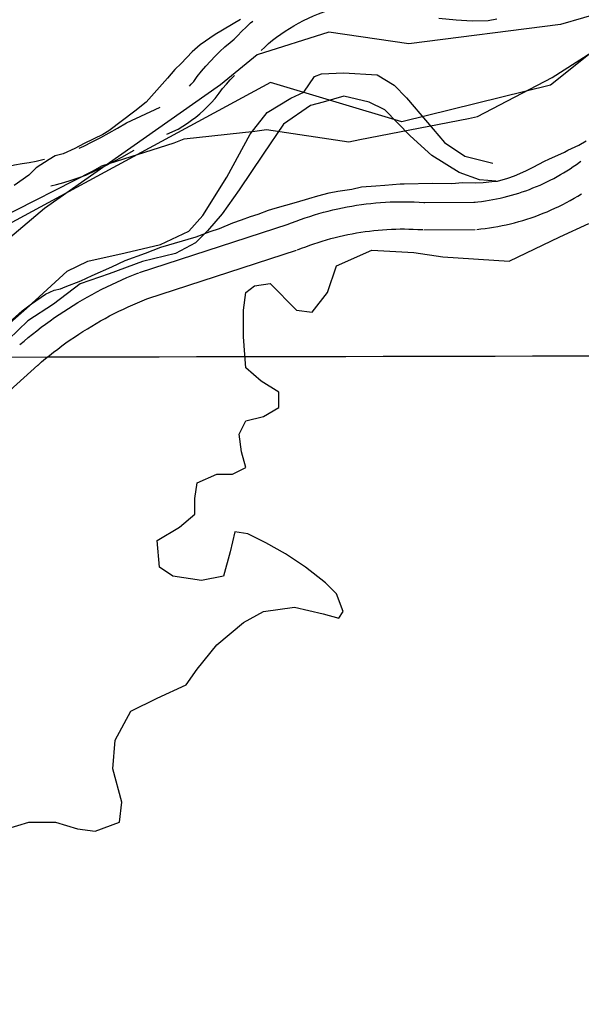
# Model space of a CAD drawing. Extents: x 3329297 to 3367176, y 649250 to 674653.
# Drawn here: x 3352536 to 3353154, y 660007 to 661097 of the extents above; entities that cross this region are included whole.
import ezdxf

# ---------------------------------------------------------------- set-up
doc = ezdxf.new("R2010")
doc.units = 0
for name, color, linetype in [('V-GRID-MAJR', 7, 'Continuous'), ('V-ROAD-CNTR', 7, 'Continuous'), ('V-SITE-OTLN', 7, 'Continuous'), ('V-SITE-VEGE', 7, 'Continuous'), ('V-TOPO-BNDY', 7, 'Continuous'), ('V-TOPO-SHOR', 7, 'Continuous')]:
    doc.layers.add(name, color=color, linetype=linetype)

msp = doc.modelspace()

# ---------------------------------------------------------------- linework, layer by layer
at = {"layer": 'V-GRID-MAJR'}
msp.add_spline([(3333421.13, 660693.428), (3338679.904, 660701.46), (3343938.678, 660710.256), (3349197.451, 660719.817), (3354456.222, 660730.142), (3359714.992, 660741.233), (3364973.7600000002, 660753.089), (3364973.761, 660753.089)], degree=3, dxfattribs=at)
at = {"layer": 'V-ROAD-CNTR'}
for points in [[(3352801.648464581, 661063.2291839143), (3352805.6245035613, 661067.0487769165), (3352809.863777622, 661070.8538420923), (3352814.2275517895, 661074.5106719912), (3352818.7162663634, 661078.021583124), (3352823.3176594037, 661081.374642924), (3352828.034288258, 661084.5729489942), (3352832.8549178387, 661087.6109834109), (3352837.7687637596, 661090.4793045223), (3352842.9480644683, 661093.2680858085), (3352848.4378665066, 661096.1650311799), (3352853.854765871, 661098.8041045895), (3352859.354871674, 661101.263193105), (3352864.9334378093, 661103.5457124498), (3352870.5829756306, 661105.6454342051), (3352876.2986488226, 661107.56238306), (3352882.0686402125, 661109.2920855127), (3352887.8970939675, 661110.8329517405), (3352888.220807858, 661110.9075528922)], [(3352722.867516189, 661024.1589439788), (3352724.8806729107, 661026.2437018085), (3352727.687152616, 661029.3766100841), (3352731.4994725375, 661034.572268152), (3352736.092667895, 661040.4156189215), (3352740.8787723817, 661046.1010608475), (3352745.8504102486, 661051.6268894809), (3352751.0063776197, 661056.9844209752), (3352756.3353558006, 661062.1665923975), (3352761.8340708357, 661067.170980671), (3352767.4953194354, 661071.9841141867), (3352772.16136201, 661075.6933728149), (3352775.686750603, 661079.5729061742), (3352780.3676016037, 661084.3857645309), (3352785.207496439, 661089.0352230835), (3352790.204222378, 661093.5201579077), (3352792.5352186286, 661095.4735258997)], [(3352698.0109250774, 660971.179026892), (3352710.320984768, 660976.8856847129), (3352715.7129554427, 660980.1133916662), (3352720.559638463, 660983.2676701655), (3352725.2837134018, 660986.6028981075), (3352729.8800223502, 660990.1141367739), (3352734.3373249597, 660993.7938483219), (3352738.6565390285, 660997.6379488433), (3352742.831667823, 661001.6456733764), (3352746.8513270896, 661005.8082981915), (3352751.0088473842, 661010.4493899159), (3352755.3925274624, 661016.423731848), (3352759.367332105, 661021.4803810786), (3352763.5112276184, 661026.4029391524), (3352767.815589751, 661031.1871105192), (3352772.2776223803, 661035.8235790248), (3352772.4589139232, 661035.9998762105)], [(3352601.4638022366, 660955.8792861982), (3352606.559073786, 660958.2779206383), (3352616.0004377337, 660962.9318257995), (3352625.356136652, 660967.7573660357), (3352634.6258256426, 660972.7515121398), (3352643.798741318, 660977.908230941), (3352653.610159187, 660983.6626602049), (3352690.6843580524, 661000.8493978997)], [(3352570.525071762, 660914.6599258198), (3352576.4369115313, 660916.1073360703), (3352584.535955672, 660918.3034210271), (3352592.5778633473, 660920.6994616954), (3352600.5593628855, 660923.2940506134), (3352609.0099420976, 660926.2737152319), (3352619.5809262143, 660931.2500793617), (3352629.5095622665, 660936.1441742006), (3352639.347863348, 660941.2186339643), (3352649.0921743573, 660946.4684878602), (3352658.7392586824, 660951.891769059), (3352662.013626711, 660953.8121968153)], [(3352471.0581792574, 660909.2223242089), (3352476.630449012, 660913.2968013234), (3352481.440653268, 660916.5978574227), (3352486.4285629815, 660919.7477080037), (3352491.531535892, 660922.7022938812), (3352496.743609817, 660925.4623440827), (3352502.05851089, 660928.0178407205), (3352507.4638109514, 660930.3687418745), (3352512.9580721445, 660932.5103281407), (3352518.5212416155, 660934.4341652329), (3352524.1494230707, 660936.144680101), (3352530.3977492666, 660937.7810884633), (3352539.002891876, 660939.0004757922), (3352546.5380029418, 660940.2599825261), (3352554.0452178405, 660941.7076390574), (3352561.515687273, 660943.3401950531), (3352563.4035273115, 660943.8023995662)], [(3353035.7938908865, 660896.492180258), (3353040.092882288, 660896.934179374), (3353044.249873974, 660897.4381783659), (3353048.3978656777, 660898.0161772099), (3353052.534857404, 660898.668175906), (3353056.657849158, 660899.394174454), (3353060.7688409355, 660900.195172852), (3353064.863832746, 660901.069171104), (3353068.943824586, 660902.01616921), (3353073.004816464, 660903.0361671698), (3353077.0458083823, 660904.129164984), (3353081.067800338, 660905.295162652), (3353085.0707923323, 660906.533160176), (3353089.0477843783, 660907.8411575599), (3353093.000776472, 660909.2211547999), (3353096.929768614, 660910.6721518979), (3353100.830760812, 660912.194148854), (3353104.7037530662, 660913.784145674), (3353108.547745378, 660915.4451423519), (3353112.36173775, 660917.1741388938), (3353116.144730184, 660918.9721352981), (3353119.895722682, 660920.8361315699), (3353123.6087152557, 660922.767127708), (3353127.288707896, 660924.76612371), (3353130.934700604, 660926.8311195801), (3353134.5396933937, 660928.9581153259), (3353138.1056862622, 660931.1521109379), (3353141.634679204, 660933.4101064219), (3353145.120672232, 660935.7301017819), (3353148.5636653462, 660938.1100970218), (3353151.994658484, 660940.577092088), (3353153.487655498, 660941.6790898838)], [(3353038.863884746, 660866.6502399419), (3353043.4308756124, 660867.120239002), (3353048.123866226, 660867.6882378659), (3353052.803856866, 660868.3402365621), (3353057.472847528, 660869.07623509), (3353062.1278382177, 660869.8962334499), (3353066.7668289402, 660870.7992316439), (3353071.3878196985, 660871.785229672), (3353075.9918104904, 660872.8542275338), (3353080.574801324, 660874.0062252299), (3353085.1377921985, 660875.239222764), (3353089.677783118, 660876.5552201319), (3353094.190774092, 660877.95121734), (3353098.68176511, 660879.4292143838), (3353103.1427561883, 660880.9872112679), (3353107.5757473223, 660882.624207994), (3353111.978738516, 660884.340204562), (3353116.35172977, 660886.1362009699), (3353120.6917210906, 660888.0111972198), (3353124.995712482, 660889.962193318), (3353129.262703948, 660891.990189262), (3353133.4936954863, 660894.0941850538), (3353137.6886870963, 660896.275180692), (3353141.842678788, 660898.530176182), (3353145.952670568, 660900.8591715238), (3353150.023662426, 660903.262166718), (3353154.0496543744, 660905.7381617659)], [(3352830.469301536, 660871.890229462), (3352835.2772919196, 660873.8272255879), (3352840.2272820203, 660875.730221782), (3352845.2062720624, 660877.5542181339), (3352850.2132620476, 660879.3002146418), (3352855.24725198, 660880.9662113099), (3352860.308241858, 660882.5532081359), (3352865.3942316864, 660884.060205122), (3352870.501221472, 660885.485202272), (3352875.630211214, 660886.8301995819), (3352880.779200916, 660888.095197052), (3352885.9501905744, 660889.2781946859), (3352891.1371802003, 660890.3781924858), (3352896.341169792, 660891.3971904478), (3352901.5611593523, 660892.333188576), (3352906.7941488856, 660893.1871868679), (3352912.041138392, 660893.9591853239), (3352917.301127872, 660894.6471839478), (3352922.56711734, 660895.25118274), (3352927.844106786, 660895.774181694), (3352933.1300962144, 660896.2121808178), (3352938.4220856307, 660896.5671801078), (3352943.71707504, 660896.838179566), (3352949.016064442, 660897.0261791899), (3352954.318053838, 660897.130178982), (3352959.62204323, 660897.150178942), (3352964.924032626, 660897.0871790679), (3352970.224022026, 660896.9401793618), (3352975.52201143, 660896.7091798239), (3352980.771000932, 660896.3971804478), (3352981.797998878, 660896.32618059)], [(3352980.708001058, 660896.3621805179), (3353037.2738879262, 660896.5711801)], [(3352668.016626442, 660819.3853344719), (3352831.4552995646, 660872.248228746)], [(3352841.673279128, 660844.0622851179), (3352846.2632699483, 660845.9092814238), (3352850.771260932, 660847.642277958), (3352855.306251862, 660849.3042746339), (3352859.86724274, 660850.8942714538), (3352864.451233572, 660852.4122684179), (3352869.058224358, 660853.857265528), (3352873.6882150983, 660855.2282627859), (3352878.3392057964, 660856.5272601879), (3352883.0121964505, 660857.7522577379), (3352887.703187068, 660858.903255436), (3352892.408177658, 660859.9802532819), (3352897.1331682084, 660860.9822512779), (3352901.8731587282, 660861.9112494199), (3352906.6251492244, 660862.763247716), (3352911.3921396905, 660863.54124616), (3352916.1691301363, 660864.243244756), (3352920.95712056, 660864.8692435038), (3352925.75711096, 660865.4212424), (3352930.5621013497, 660865.8962414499), (3352935.3740917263, 660866.29624065), (3352940.1920820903, 660866.6192400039), (3352945.015072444, 660866.8662395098), (3352949.84206279, 660867.0362391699), (3352954.670053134, 660867.1322389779), (3352959.498043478, 660867.1502389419), (3352964.3280338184, 660867.0912390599), (3352969.156024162, 660866.958239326), (3352973.980014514, 660866.747239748), (3352978.84700478, 660866.459240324), (3352979.7280030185, 660866.3982404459)], [(3352980.818000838, 660866.3622405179), (3353037.383887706, 660866.5712401)], [(3352677.2486079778, 660790.8413915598), (3352840.6872811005, 660843.7042858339)], [(3352536.353889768, 660740.0224931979), (3352540.871880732, 660743.908485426), (3352545.5228714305, 660747.797477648), (3352550.2248620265, 660751.62147), (3352554.97785252, 660755.380462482), (3352559.7818429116, 660759.0744550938), (3352564.6378332, 660762.704447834), (3352569.54282339, 660766.265440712), (3352574.493813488, 660769.759433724), (3352579.4928034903, 660773.185426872), (3352584.539793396, 660776.545420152), (3352589.6317832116, 660779.8334135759), (3352594.766772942, 660783.05140714), (3352599.945762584, 660786.200400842), (3352605.16775214, 660789.2773946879), (3352610.428741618, 660792.2823886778), (3352615.73273101, 660795.2163828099), (3352621.07772032, 660798.078377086), (3352626.458709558, 660800.8653715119), (3352631.8786987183, 660803.578366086), (3352637.334687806, 660806.218360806), (3352642.825676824, 660808.7823556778), (3352648.351665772, 660811.272350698), (3352653.91265465, 660813.68634587), (3352659.503643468, 660816.0233411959), (3352665.0976322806, 660818.273336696), (3352667.1696281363, 660819.0833350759)], [(3352555.913850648, 660717.2765386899), (3352560.275841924, 660721.0265311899), (3352564.6108332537, 660724.6515239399), (3352568.994824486, 660728.2175168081), (3352573.42781562, 660731.7225097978), (3352577.90780666, 660735.1685029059), (3352582.4337976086, 660738.5504961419), (3352587.0047884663, 660741.8714894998), (3352591.6237792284, 660745.1294829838), (3352596.284769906, 660748.3254765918), (3352600.989760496, 660751.455470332), (3352605.7357510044, 660754.5214642), (3352610.524741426, 660757.523458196), (3352615.353731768, 660760.4584523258), (3352620.221722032, 660763.3274465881), (3352625.130712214, 660766.1304409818), (3352630.0747023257, 660768.86643551), (3352635.055692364, 660771.5324301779), (3352640.0746823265, 660774.1314249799), (3352645.1266722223, 660776.6624199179), (3352650.214662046, 660779.1224149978), (3352655.335651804, 660781.5144102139), (3352660.4876415, 660783.83640557), (3352665.670631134, 660786.0864010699), (3352670.8856207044, 660788.2653967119), (3352676.15761016, 660790.385392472), (3352678.095606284, 660791.143390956)], [(3352397.9261666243, 660575.080823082), (3352556.168850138, 660717.5005382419)]]:
    msp.add_lwpolyline(points, dxfattribs=at)
at = {"layer": 'V-SITE-OTLN'}
msp.add_lwpolyline([(3353206.865, 661113.8470000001), (3353131.091, 661091.769), (3352964.41, 661070.759), (3352876.1950000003, 661083.608), (3352797.5500000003, 661058.541), (3352757.184, 661025.461), (3352563.541, 660889.56), (3352405.794, 660756.821), (3352239.56, 660641.175), (3352197.346, 660595.504), (3352156.827, 660556.197), (3352119.598, 660523.226), (3352069.551, 660487.257), (3352032.683, 660478.236), (3351989.4560000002, 660470.908), (3351949.543, 660471.512), (3351917.782, 660483.1730000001)], dxfattribs=at)
at = {"layer": 'V-SITE-VEGE'}
for points in [[(3352779.1240000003, 661097.2990000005), (3352751.1279999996, 661080.7390000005), (3352734.539, 661069.665), (3352725.9269999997, 661061.8690000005), (3352713.842, 661049.0300000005), (3352706.945999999, 661042.339), (3352698.875, 661032.834), (3352675.262, 661006.581), (3352662.6499999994, 660996.5800000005), (3352634.0130000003, 660974.931), (3352627.7249999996, 660971.064), (3352607.1899999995, 660961.183), (3352596.915, 660955.678), (3352583.802, 660949.648), (3352575.274, 660947.51), (3352568.420999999, 660943.654), (3352554.1219999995, 660934.2430000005), (3352546.078, 660926.438), (3352530.046, 660914.7920000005)], [(3353061.1089999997, 661097.5510000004), (3353051.4590000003, 661095.9990000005), (3353033.9009999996, 661095.7000000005), (3353016.36, 661096.5309999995), (3352997.14, 661098.522)], [(3352517.4769999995, 660758.1380000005), (3352538.7149999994, 660777.0680000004), (3352549.0250000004, 660784.8380000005), (3352564.4730000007, 660795.362), (3352574.164, 660799.7430000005), (3352580.984, 660801.3410000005), (3352586.1119999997, 660803.528), (3352603.199, 660810.0629999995), (3352615.7489999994, 660816.1), (3352637.404, 660825.3980000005), (3352652.236, 660832.5340000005), (3352674.442, 660840.6910000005), (3352691.5289999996, 660847.2240000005), (3352730.203, 660858.529), (3352745.5840000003, 660864.5230000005), (3352755.824, 660867.765), (3352770.637, 660873.770000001), (3352780.312, 660877.02), (3352789.9949999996, 660880.8380000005), (3352798.5309999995, 660883.5390000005), (3352809.92, 660887.895), (3352817.315, 660890.0500000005), (3352840.6269999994, 660896.4910000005), (3352854.2809999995, 660900.812), (3352863.948, 660903.4990000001), (3352876.455, 660906.704), (3352886.111, 660908.8220000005), (3352901.43, 660910.8550000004), (3352912.228999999, 660913.522), (3352928.0969999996, 660914.4130000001), (3352937.737, 660915.4000000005), (3352954.7479999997, 660916.84), (3352959.2779999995, 660916.7720000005), (3352990.4279999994, 660917.431), (3353011.3710000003, 660917.1139999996), (3353023.2779999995, 660918.0640000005), (3353037.997, 660917.839), (3353045.931, 660918.2900000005), (3353055.571, 660919.2750000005), (3353061.8070000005, 660919.7460000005), (3353073.182, 660922.971), (3353080.583, 660925.689), (3353093.1229999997, 660931.161), (3353101.108, 660935.0030000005), (3353113.667, 660941.606), (3353118.23, 660943.8030000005), (3353135.3319999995, 660951.471), (3353139.328, 660953.6750000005), (3353151.303, 660959.1550000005), (3353159.306, 660964.1300000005)], [(3352658.222, 660337.018), (3352687.4390000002, 660351.639), (3352719.089, 660366.255), (3352731.2600000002, 660383.311), (3352753.1720000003, 660410.111), (3352782.386, 660434.476), (3352804.298, 660446.66), (3352838.383, 660451.532), (3352870.032, 660444.223), (3352887.076, 660439.348), (3352891.944, 660446.66), (3352884.6410000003, 660466.15), (3352872.468, 660478.332), (3352850.556, 660495.388), (3352828.644, 660510.006), (3352806.735, 660522.1900000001), (3352787.256, 660531.934), (3352772.648, 660534.371), (3352767.7800000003, 660512.443), (3352760.477, 660485.6410000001), (3352736.128, 660480.769), (3352704.48, 660485.6410000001), (3352689.872, 660495.388), (3352687.4390000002, 660524.625), (3352711.784, 660539.2440000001), (3352728.827, 660553.862), (3352728.827, 660570.9180000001), (3352731.2600000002, 660587.974), (3352753.1720000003, 660597.718), (3352770.213, 660597.718), (3352784.821, 660605.027), (3352779.953, 660622.083), (3352777.518, 660641.574), (3352784.821, 660656.197), (3352804.298, 660661.067), (3352821.341, 660670.813), (3352821.341, 660687.867), (3352801.865, 660700.051), (3352784.821, 660714.669), (3352782.386, 660748.781), (3352782.386, 660778.018), (3352784.821, 660797.509), (3352794.56, 660804.818), (3352811.603, 660807.255), (3352840.818, 660778.018), (3352857.859, 660775.581), (3352874.903, 660797.509), (3352884.6410000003, 660826.746), (3352923.596, 660843.802), (3352969.852, 660841.365), (3353001.504, 660836.492), (3353074.54, 660831.618), (3353130.538, 660858.42), (3353162.186, 660873.039)], [(3352405.024, 659993.476), (3352400.154, 660017.841), (3352390.415, 660042.206), (3352390.415, 660054.388), (3352395.286, 660069.006), (3352434.239, 660107.99), (3352451.282, 660120.174), (3352458.585, 660132.355), (3352478.0640000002, 660166.4670000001), (3352492.668, 660183.52), (3352504.843, 660198.139), (3352521.8850000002, 660207.885), (3352546.233, 660215.1950000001), (3352575.446, 660215.1950000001), (3352599.793, 660207.885), (3352619.269, 660205.448), (3352646.051, 660215.1950000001), (3352648.484, 660237.123), (3352638.7460000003, 660273.669), (3352641.179, 660305.344), (3352658.222, 660337.018)]]:
    msp.add_lwpolyline(points, dxfattribs=at)
at = {"layer": 'V-TOPO-BNDY'}
for p, q in [((3353121.795, 661033.778), (3353197.041, 661081.6770000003)), ((3353039.713, 660990.791), (3353121.795, 661033.778)), ((3352910.329, 660965.4199999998), (3353030.02, 660988.5599999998)), ((3353030.02, 660988.5599999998), (3353039.713, 660990.7909999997)), ((3352717.145, 660966.2000000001), (3352794.889, 660974.464)), ((3352794.889, 660974.464), (3352807.485, 660976.481)), ((3352807.485, 660976.481), (3352898.2970000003, 660963.094)), ((3352626.65, 660936.517), (3352706.09, 660961.756)), ((3352706.09, 660961.756), (3352717.145, 660966.2000000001)), ((3352898.2970000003, 660963.094), (3352910.329, 660965.4199999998)), ((3352617.025, 660930.9169999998), (3352626.65, 660936.5169999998)), ((3352490.833, 660867.204), (3352617.025, 660930.917))]:
    msp.add_line(p, q, dxfattribs=at)
at = {"layer": 'V-TOPO-SHOR'}
for points in [[(3354168.669, 661503.329), (3353831.97, 661348.652), (3353456.549, 661293.7880000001), (3353120.071, 661025.357), (3352956.458, 660984.796), (3352811.937, 661028.21), (3352398.329, 660804.72), (3352158.107, 660548.9720000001), (3351922.5870000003, 660347.3420000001), (3351773.501, 660262.422), (3351609.648, 660341.179), (3351388.4620000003, 660195.0750000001), (3351138.2090000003, 660139.095), (3350988.832, 660202.622), (3350849.25, 660180.153), (3350777.167, 660110.6460000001), (3350353.542, 660077.2270000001), (3350209.41, 659916.711), (3350084.593, 659726.407), (3349868.367, 659498.466)], [(3352397.913, 660652.355), (3352552.994, 660788.62), (3352588.324, 660820.655), (3352611.214, 660831.671), (3352652.258, 660840.8960000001), (3352691.029, 660850.155), (3352722.308, 660864.829), (3352737.719, 660882.017), (3352764.112, 660924.034), (3352789.827, 660971.365), (3352808.369, 660995.323), (3352834.358, 661010.837), (3352848.85, 661017.433), (3352860.474, 661034.679), (3352868.093, 661037.594), (3352892.35, 661038.741), (3352929.435, 661036.664), (3352948.196, 661025.017), (3352961.619, 661011.179), (3352984.694, 660984.3150000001), (3353003.294, 660962.068), (3353025.793, 660947.332), (3353056.728, 660939.29)], [(3353060.218, 660919.5430000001), (3353042.0640000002, 660921.333), (3353019.461, 660929.25), (3352989.443, 660947.885), (3352965.5330000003, 660969.457), (3352937.938, 660997.903), (3352920.645, 661006.497), (3352892.716, 661012.981), (3352869.895, 661006.509), (3352856.2060000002, 661002.929), (3352826.349, 660982.175), (3352803.882, 660949.186), (3352777.537, 660910.198), (3352758.957, 660883.9670000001), (3352742.768, 660865.275), (3352729.687, 660851.84), (3352707.54, 660840.056), (3352671.053, 660831.52), (3352634.484, 660817.684), (3352602.504, 660806.807), (3352573.382, 660784.524), (3352545.074, 660766.017), (3352502.034, 660725.007)]]:
    msp.add_lwpolyline(points, dxfattribs=at)

doc.saveas('drawing.dxf')
